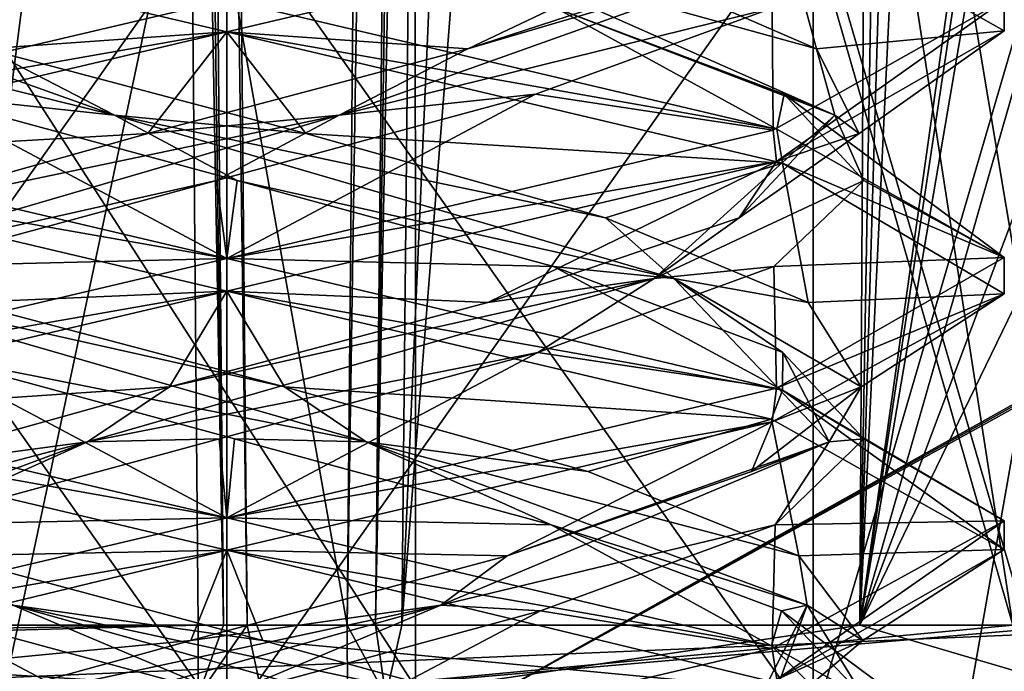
# Model space of a CAD drawing. Header units: millimetres. Extents: x -18.9 to 18.9, y -8.8 to 59.9.
# Tile 345 of 461: x -0.4 to 1.5, y 32.7 to 34. Entities that reach past the tile are written whole.
import ezdxf

# ---------------------------------------------------------------- set-up
doc = ezdxf.new("R2010")
doc.units = ezdxf.units.MM
doc.header["$LTSCALE"] = 65.185185
for name, color, linetype in [('1', 7, 'CONTINUOUS'), ('12', 7, 'CONTINUOUS'), ('1291', 7, 'CONTINUOUS'), ('1292', 7, 'CONTINUOUS'), ('1295', 7, 'CONTINUOUS'), ('1468', 7, 'CONTINUOUS'), ('1470', 7, 'CONTINUOUS'), ('1585', 7, 'CONTINUOUS'), ('1603', 7, 'CONTINUOUS'), ('3133', 7, 'CONTINUOUS'), ('3199', 7, 'CONTINUOUS'), ('3200', 7, 'CONTINUOUS'), ('3201', 7, 'CONTINUOUS'), ('3202', 7, 'CONTINUOUS'), ('3203', 7, 'CONTINUOUS'), ('3204', 7, 'CONTINUOUS'), ('3205', 7, 'CONTINUOUS'), ('3206', 7, 'CONTINUOUS'), ('3207', 7, 'CONTINUOUS'), ('3208', 7, 'CONTINUOUS'), ('3209', 7, 'CONTINUOUS'), ('3210', 7, 'CONTINUOUS'), ('3288', 7, 'CONTINUOUS'), ('461', 7, 'CONTINUOUS'), ('527', 7, 'CONTINUOUS'), ('532', 7, 'CONTINUOUS'), ('533', 7, 'CONTINUOUS'), ('544', 7, 'CONTINUOUS'), ('545', 7, 'CONTINUOUS'), ('554', 7, 'CONTINUOUS'), ('559', 7, 'CONTINUOUS'), ('565', 7, 'CONTINUOUS'), ('576', 7, 'CONTINUOUS'), ('577', 7, 'CONTINUOUS'), ('581', 7, 'CONTINUOUS'), ('609', 7, 'CONTINUOUS'), ('831', 7, 'CONTINUOUS')]:
    doc.layers.add(name, color=color, linetype=linetype)

msp = doc.modelspace()

# ---------------------------------------------------------------- linework, layer by layer
at = {"layer": '1', "color": 7, "linetype": 'Continuous'}
for points in [[(0.833, 43.5761, 17.38), (2.7607, 32.6, 17.1796), (4.4009, 43.8814, 16.8343), (0.833, 43.5761, 17.38)], [(-2.778, 43.6898, 17.1768), (-0.5737, 32.6, 17.3906), (0.833, 43.5761, 17.38), (-2.778, 43.6898, 17.1768)], [(-0.5737, 32.6, 17.3906), (2.7607, 32.6, 17.1796), (0.833, 43.5761, 17.38), (-0.5737, 32.6, 17.3906)]]:
    msp.add_3dface(points, dxfattribs=at)
at = {"layer": '12', "color": 7, "linetype": 'Continuous'}
for points in [[(0.8519, 44.5407, 12.6275), (1.2886, 44.8029, 12.7845), (0.3378, 32.793, 12.8193), (0.8519, 44.5407, 12.6275)], [(0.3378, 32.793, 12.8193), (1.2886, 44.8029, 12.7845), (1.2217, 32.793, 13.202), (0.3378, 32.793, 12.8193)], [(1.2217, 32.793, 13.202), (1.2886, 44.8029, 12.7845), (1.4323, 44.7651, 12.8261), (1.2217, 32.793, 13.202)], [(1.5764, 44.7309, 12.8607), (1.2217, 32.793, 13.202), (1.4323, 44.7651, 12.8261), (1.5764, 44.7309, 12.8607)], [(1.5719, 40.1309, 13.0238), (1.2217, 32.793, 13.202), (1.5764, 44.7309, 12.8607), (1.5719, 40.1309, 13.0238)], [(0.3914, 38.2158, 12.6303), (0.8519, 44.5407, 12.6275), (0.3378, 32.793, 12.8193), (0.3914, 38.2158, 12.6303)], [(1.5675, 35.2385, 13.197), (1.2217, 32.793, 13.202), (1.5719, 40.1309, 13.0238), (1.5675, 35.2385, 13.197)], [(1.5822, 35.1849, 13.2017), (1.2217, 32.793, 13.202), (1.5675, 35.2385, 13.197), (1.5822, 35.1849, 13.2017)], [(1.6216, 35.136, 13.2106), (1.2217, 32.793, 13.202), (1.5822, 35.1849, 13.2017), (1.6216, 35.136, 13.2106)], [(1.8642, 35.0323, 13.2487), (1.2217, 32.793, 13.202), (1.6216, 35.136, 13.2106), (1.8642, 35.0323, 13.2487)], [(2.0535, 35.0051, 13.2651), (1.2217, 32.793, 13.202), (1.8642, 35.0323, 13.2487), (2.0535, 35.0051, 13.2651)], [(2.2907, 34.9966, 13.2709), (1.2217, 32.793, 13.202), (2.0535, 35.0051, 13.2651), (2.2907, 34.9966, 13.2709)], [(2.4303, 32.793, 13.3441), (1.2217, 32.793, 13.202), (2.2907, 34.9966, 13.2709), (2.4303, 32.793, 13.3441)]]:
    msp.add_3dface(points, dxfattribs=at)
at = {"layer": '1291', "color": 7, "linetype": 'Continuous'}
for points in [[(0, 32.6, -14.9), (1.1314, 32.6, -14.4314), (0, 34.2, -14.9), (0, 32.6, -14.9)], [(0, 34.2, -14.9), (1.1314, 32.6, -14.4314), (1.1314, 34.2, -14.4314), (0, 34.2, -14.9)], [(1.1314, 32.6, -12.1686), (0, 32.6, -11.7), (1.1314, 34.2, -12.1686), (1.1314, 32.6, -12.1686)], [(1.1314, 34.2, -12.1686), (0, 32.6, -11.7), (0, 34.2, -11.7), (1.1314, 34.2, -12.1686)], [(1.1314, 32.6, -14.4314), (1.6, 32.6, -13.3), (1.1314, 34.2, -14.4314), (1.1314, 32.6, -14.4314)], [(1.6, 32.6, -13.3), (1.1314, 32.6, -12.1686), (1.6, 34.2, -13.3), (1.6, 32.6, -13.3)], [(1.1314, 34.2, -14.4314), (1.6, 32.6, -13.3), (1.6, 34.2, -13.3), (1.1314, 34.2, -14.4314)], [(1.6, 34.2, -13.3), (1.1314, 32.6, -12.1686), (1.1314, 34.2, -12.1686), (1.6, 34.2, -13.3)]]:
    msp.add_3dface(points, dxfattribs=at)
at = {"layer": '1292', "color": 7, "linetype": 'Continuous'}
for points in [[(-1.1314, 32.6, -14.4314), (0, 32.6, -14.9), (-1.1314, 34.2, -14.4314), (-1.1314, 32.6, -14.4314)], [(0, 32.6, -14.9), (0, 34.2, -14.9), (-1.1314, 34.2, -14.4314), (0, 32.6, -14.9)], [(0, 32.6, -11.7), (-1.1314, 32.6, -12.1686), (0, 34.2, -11.7), (0, 32.6, -11.7)], [(0, 34.2, -11.7), (-1.1314, 32.6, -12.1686), (-1.1314, 34.2, -12.1686), (0, 34.2, -11.7)]]:
    msp.add_3dface(points, dxfattribs=at)
at = {"layer": '1295', "color": 7, "linetype": 'Continuous'}
for points in [[(0.4113, 32.6, -17.3951), (-2.8716, 32.6, -17.1614), (-0.7486, 34.4, -17.3839), (0.4113, 32.6, -17.3951)], [(3.6275, 34.4, -17.0177), (0.4113, 32.6, -17.3951), (-0.7486, 34.4, -17.3839), (3.6275, 34.4, -17.0177)], [(3.6452, 34.3992, -17.0139), (0.4113, 32.6, -17.3951), (3.6275, 34.4, -17.0177), (3.6452, 34.3992, -17.0139)], [(3.6627, 34.3969, -17.0101), (0.4113, 32.6, -17.3951), (3.6452, 34.3992, -17.0139), (3.6627, 34.3969, -17.0101)], [(3.6764, 32.6, -17.0072), (0.4113, 32.6, -17.3951), (3.6627, 34.3969, -17.0101), (3.6764, 32.6, -17.0072)]]:
    msp.add_3dface(points, dxfattribs=at)
at = {"layer": '1468', "color": 7, "linetype": 'Continuous'}
for points in [[(0.3674, 26.5965, 12.831), (-1.7624, 34.4, 12.5771), (-1.8536, 26.5965, 12.7017), (0.3674, 26.5965, 12.831)], [(-1.7624, 34.4, 12.5771), (0.3674, 26.5965, 12.831), (-0.7037, 34.4, 12.6805), (-1.7624, 34.4, 12.5771)], [(0.3674, 26.5965, 12.831), (0.3635, 34.4, 12.6948), (-0.7037, 34.4, 12.6805), (0.3674, 26.5965, 12.831)]]:
    msp.add_3dface(points, dxfattribs=at)
at = {"layer": '1470', "color": 7, "linetype": 'Continuous'}
for points in [[(0.3635, 34.4, 12.6948), (0.3674, 26.5965, 12.831), (1.7404, 34.4, 12.6554), (0.3635, 34.4, 12.6948)], [(1.7404, 34.4, 12.6554), (0.3674, 26.5965, 12.831), (2.1679, 34.2568, 12.6456), (1.7404, 34.4, 12.6554)], [(0.3674, 26.5965, 12.831), (2.6492, 34.2035, 12.6328), (2.1679, 34.2568, 12.6456), (0.3674, 26.5965, 12.831)], [(3.0156, 26.5965, 12.7551), (3.0118, 34.2035, 12.6224), (0.3674, 26.5965, 12.831), (3.0156, 26.5965, 12.7551)], [(3.0118, 34.2035, 12.6224), (2.6492, 34.2035, 12.6328), (0.3674, 26.5965, 12.831), (3.0118, 34.2035, 12.6224)]]:
    msp.add_3dface(points, dxfattribs=at)
at = {"layer": '1585', "color": 7, "linetype": 'Continuous'}
for points in [[(2.05, 34.2851, 11.6876), (2.05, 24.4, 11.5151), (-2.05, 34.2851, 11.6876), (2.05, 34.2851, 11.6876)], [(2.05, 24.4, 11.5151), (-2.05, 24.4, 11.5151), (-2.05, 34.2851, 11.6876), (2.05, 24.4, 11.5151)]]:
    msp.add_3dface(points, dxfattribs=at)
at = {"layer": '1603', "color": 7, "linetype": 'Continuous'}
for points in [[(8.7, 26.207, -7.5683), (8.7, 34.207, -7.8476), (-8.7, 34.207, -7.8476), (8.7, 26.207, -7.5683)], [(8.7, 26.207, -7.5683), (-8.7, 34.207, -7.8476), (8.3357, 26.3664, -7.5738), (8.7, 26.207, -7.5683)], [(-8.7, 34.207, -7.8476), (-7.4112, 26.593, -7.5817), (7.4112, 26.593, -7.5817), (-8.7, 34.207, -7.8476)], [(8.3357, 26.3664, -7.5738), (-8.7, 34.207, -7.8476), (8.071, 26.4665, -7.5773), (8.3357, 26.3664, -7.5738)], [(8.071, 26.4665, -7.5773), (-8.7, 34.207, -7.8476), (8.007, 26.4875, -7.5781), (8.071, 26.4665, -7.5773)], [(8.007, 26.4875, -7.5781), (-8.7, 34.207, -7.8476), (7.4112, 26.593, -7.5817), (8.007, 26.4875, -7.5781)]]:
    msp.add_3dface(points, dxfattribs=at)
at = {"layer": '3133', "color": 7, "linetype": 'Continuous'}
for points in [[(0, 33.9375, -14.8), (-1.054, 34.1855, -14.3672), (0, 34, -14.8), (0, 33.9375, -14.8)], [(0, 33.9375, -11.8), (0, 34, -11.8), (-1.0554, 33.7516, -12.2341), (0, 33.9375, -11.8)], [(-1.0544, 33.6894, -12.2332), (0, 33.9375, -11.8), (-1.0554, 33.7516, -12.2341), (-1.0544, 33.6894, -12.2332)], [(0, 33.5, -14.8), (-1.0536, 33.6854, -14.3677), (-1.054, 33.748, -14.3672), (0, 33.5, -14.8)], [(0, 33.4375, -14.8), (-1.0536, 33.6854, -14.3677), (0, 33.5, -14.8), (0, 33.4375, -14.8)], [(0, 33.4375, -11.8), (0, 33.5, -11.8), (-1.0544, 33.2519, -12.2332), (0, 33.4375, -11.8)], [(-1.0583, 33.1882, -12.237), (0, 33.4375, -11.8), (-1.0544, 33.2519, -12.2332), (-1.0583, 33.1882, -12.237)], [(0, 33, -14.8), (-1.0743, 33.1916, -14.3469), (-1.0536, 33.2479, -14.3677), (0, 33, -14.8)], [(0, 32.9375, -14.8), (-1.0743, 33.1916, -14.3469), (0, 33, -14.8), (0, 32.9375, -14.8)], [(0, 32.9375, -11.8), (0, 33, -11.8), (-1.0583, 32.7507, -12.237), (0, 32.9375, -11.8)], [(-1.1511, 32.659, -12.3383), (0, 32.9375, -11.8), (-1.0583, 32.7507, -12.237), (-1.1511, 32.659, -12.3383)], [(0, 32.5, -14.8), (-1.0595, 32.6872, -14.3618), (-1.0743, 32.7541, -14.3469), (0, 32.5, -14.8)]]:
    msp.add_3dface(points, dxfattribs=at)
at = {"layer": '3199', "color": 7, "linetype": 'Continuous'}
for points in [[(1.0616, 33.7497, -14.3597), (0, 34, -14.8), (0.6352, 33.9834, -14.3526), (1.0616, 33.7497, -14.3597)], [(1.0755, 33.8172, -13.8956), (1.0616, 33.7497, -14.3597), (0.6352, 33.9834, -14.3526), (1.0755, 33.8172, -13.8956)], [(1.5, 33.5021, -13.31), (1.0616, 33.7497, -14.3597), (1.0755, 33.8172, -13.8956), (1.5, 33.5021, -13.31)], [(1.2292, 33.651, -13.2799), (1.5, 33.5021, -13.31), (1.0755, 33.8172, -13.8956), (1.2292, 33.651, -13.2799)], [(1.0554, 33.4848, -12.6695), (1.5, 33.5021, -13.31), (1.2292, 33.651, -13.2799), (1.0554, 33.4848, -12.6695)], [(1.0605, 33.25, -12.2392), (1.5, 33.5021, -13.31), (1.0554, 33.4848, -12.6695), (1.0605, 33.25, -12.2392)], [(0.6004, 33.3187, -12.2272), (1.0605, 33.25, -12.2392), (1.0554, 33.4848, -12.6695), (0.6004, 33.3187, -12.2272)], [(-0.0146, 33.1525, -12.0707), (0, 33, -11.8), (0.6004, 33.3187, -12.2272), (-0.0146, 33.1525, -12.0707)], [(0, 33, -11.8), (1.0605, 33.25, -12.2392), (0.6004, 33.3187, -12.2272), (0, 33, -11.8)], [(-0.6257, 32.9863, -12.2418), (0, 33, -11.8), (-0.0146, 33.1525, -12.0707), (-0.6257, 32.9863, -12.2418)], [(-1.0583, 32.7507, -12.237), (0, 33, -11.8), (-0.6257, 32.9863, -12.2418), (-1.0583, 32.7507, -12.237)]]:
    msp.add_3dface(points, dxfattribs=at)
at = {"layer": '3200', "color": 7, "linetype": 'Continuous'}
for points in [[(0.6352, 33.9834, -14.3526), (0.462, 34.0922, -14.4002), (1.1734, 33.7769, -13.517), (0.6352, 33.9834, -14.3526)], [(1.1734, 33.7769, -13.517), (0.462, 34.0922, -14.4002), (1.138, 33.9047, -13.765), (1.1734, 33.7769, -13.517)], [(1.138, 33.9047, -13.765), (0.462, 34.0922, -14.4002), (0.764, 34.0678, -14.2632), (1.138, 33.9047, -13.765)], [(1.0755, 33.8172, -13.8956), (0.6352, 33.9834, -14.3526), (1.1734, 33.7769, -13.517), (1.0755, 33.8172, -13.8956)], [(1.2199, 33.7417, -13.1475), (1.1734, 33.7769, -13.517), (1.138, 33.9047, -13.765), (1.2199, 33.7417, -13.1475)], [(1.2292, 33.651, -13.2799), (1.0755, 33.8172, -13.8956), (1.1734, 33.7769, -13.517), (1.2292, 33.651, -13.2799)], [(1.2292, 33.651, -13.2799), (1.1734, 33.7769, -13.517), (0.8249, 33.4617, -12.4377), (1.2292, 33.651, -13.2799)], [(0.8249, 33.4617, -12.4377), (1.1734, 33.7769, -13.517), (0.9885, 33.5786, -12.5691), (0.8249, 33.4617, -12.4377)], [(0.9885, 33.5786, -12.5691), (1.1734, 33.7769, -13.517), (1.2199, 33.7417, -13.1475), (0.9885, 33.5786, -12.5691)], [(1.0554, 33.4848, -12.6695), (1.2292, 33.651, -13.2799), (0.8249, 33.4617, -12.4377), (1.0554, 33.4848, -12.6695)], [(0.5034, 33.4155, -12.1784), (0.8249, 33.4617, -12.4377), (0.9885, 33.5786, -12.5691), (0.5034, 33.4155, -12.1784)], [(0.6004, 33.3187, -12.2272), (1.0554, 33.4848, -12.6695), (0.8249, 33.4617, -12.4377), (0.6004, 33.3187, -12.2272)], [(0.6004, 33.3187, -12.2272), (0.8249, 33.4617, -12.4377), (-0.2688, 33.1464, -12.1374), (0.6004, 33.3187, -12.2272)], [(-0.2688, 33.1464, -12.1374), (0.8249, 33.4617, -12.4377), (-0.111, 33.2525, -12.0757), (-0.2688, 33.1464, -12.1374)], [(-0.111, 33.2525, -12.0757), (0.8249, 33.4617, -12.4377), (0.5034, 33.4155, -12.1784), (-0.111, 33.2525, -12.0757)], [(-0.0146, 33.1525, -12.0707), (0.6004, 33.3187, -12.2272), (-0.2688, 33.1464, -12.1374), (-0.0146, 33.1525, -12.0707)], [(-0.6969, 33.0894, -12.2873), (-0.2688, 33.1464, -12.1374), (-0.111, 33.2525, -12.0757), (-0.6969, 33.0894, -12.2873)], [(-0.6257, 32.9863, -12.2418), (-0.2688, 33.1464, -12.1374), (-1.1196, 32.8312, -12.8872), (-0.6257, 32.9863, -12.2418)], [(-1.1196, 32.8312, -12.8872), (-0.2688, 33.1464, -12.1374), (-1.1039, 32.9263, -12.7589), (-1.1196, 32.8312, -12.8872)], [(-1.1039, 32.9263, -12.7589), (-0.2688, 33.1464, -12.1374), (-0.6969, 33.0894, -12.2873), (-1.1039, 32.9263, -12.7589)], [(-0.6257, 32.9863, -12.2418), (-0.0146, 33.1525, -12.0707), (-0.2688, 33.1464, -12.1374), (-0.6257, 32.9863, -12.2418)]]:
    msp.add_3dface(points, dxfattribs=at)
at = {"layer": '3201', "color": 7, "linetype": 'Continuous'}
for points in [[(1.138, 33.9047, -13.765), (0.764, 34.0678, -14.2632), (1.0616, 34.1872, -14.3597), (1.138, 33.9047, -13.765)], [(1.5, 33.9396, -13.31), (1.138, 33.9047, -13.765), (1.0616, 34.1872, -14.3597), (1.5, 33.9396, -13.31)], [(1.0605, 33.6875, -12.2392), (1.2199, 33.7417, -13.1475), (1.5, 33.9396, -13.31), (1.0605, 33.6875, -12.2392)], [(1.2199, 33.7417, -13.1475), (1.138, 33.9047, -13.765), (1.5, 33.9396, -13.31), (1.2199, 33.7417, -13.1475)], [(0.9885, 33.5786, -12.5691), (1.2199, 33.7417, -13.1475), (1.0605, 33.6875, -12.2392), (0.9885, 33.5786, -12.5691)], [(0, 33.4375, -11.8), (0.5034, 33.4155, -12.1784), (1.0605, 33.6875, -12.2392), (0, 33.4375, -11.8)], [(0.5034, 33.4155, -12.1784), (0.9885, 33.5786, -12.5691), (1.0605, 33.6875, -12.2392), (0.5034, 33.4155, -12.1784)], [(0, 33.4375, -11.8), (-1.0583, 33.1882, -12.237), (-0.111, 33.2525, -12.0757), (0, 33.4375, -11.8)], [(0, 33.4375, -11.8), (-0.111, 33.2525, -12.0757), (0.5034, 33.4155, -12.1784), (0, 33.4375, -11.8)], [(-1.0583, 33.1882, -12.237), (-0.6969, 33.0894, -12.2873), (-0.111, 33.2525, -12.0757), (-1.0583, 33.1882, -12.237)]]:
    msp.add_3dface(points, dxfattribs=at)
at = {"layer": '3202', "color": 7, "linetype": 'Continuous'}
for points in [[(1.5, 33.9994, -13.2974), (1.0526, 33.9834, -12.6648), (1.0544, 33.7481, -12.2331), (1.5, 33.9994, -13.2974)], [(1.0526, 33.9834, -12.6648), (0.5956, 33.8172, -12.2245), (1.0544, 33.7481, -12.2331), (1.0526, 33.9834, -12.6648)], [(-0.0201, 33.651, -12.0708), (0, 33.5, -11.8), (0.5956, 33.8172, -12.2245), (-0.0201, 33.651, -12.0708)], [(0.5956, 33.8172, -12.2245), (0, 33.5, -11.8), (1.0544, 33.7481, -12.2331), (0.5956, 33.8172, -12.2245)], [(-0.6305, 33.4848, -12.2446), (0, 33.5, -11.8), (-0.0201, 33.651, -12.0708), (-0.6305, 33.4848, -12.2446)], [(-1.0544, 33.2519, -12.2332), (0, 33.5, -11.8), (-0.6305, 33.4848, -12.2446), (-1.0544, 33.2519, -12.2332)], [(0, 32.5, -14.8), (-1.0743, 32.7541, -14.3469), (-0.6052, 32.8201, -14.3701), (0, 32.5, -14.8)], [(0.0091, 32.6539, -14.5293), (0, 32.5, -14.8), (-0.6052, 32.8201, -14.3701), (0.0091, 32.6539, -14.5293)]]:
    msp.add_3dface(points, dxfattribs=at)
at = {"layer": '3203', "color": 7, "linetype": 'Continuous'}
for points in [[(1.0526, 33.9834, -12.6648), (1.1002, 34.0922, -12.8379), (0.2169, 33.7769, -12.1266), (1.0526, 33.9834, -12.6648)], [(0.2169, 33.7769, -12.1266), (1.1002, 34.0922, -12.8379), (0.465, 33.9047, -12.162), (0.2169, 33.7769, -12.1266)], [(0.465, 33.9047, -12.162), (1.1002, 34.0922, -12.8379), (0.9632, 34.0678, -12.536), (0.465, 33.9047, -12.162)], [(0.5956, 33.8172, -12.2245), (1.0526, 33.9834, -12.6648), (0.2169, 33.7769, -12.1266), (0.5956, 33.8172, -12.2245)], [(-0.1525, 33.7417, -12.0801), (0.2169, 33.7769, -12.1266), (0.465, 33.9047, -12.162), (-0.1525, 33.7417, -12.0801)], [(-0.0201, 33.651, -12.0708), (0.5956, 33.8172, -12.2245), (0.2169, 33.7769, -12.1266), (-0.0201, 33.651, -12.0708)], [(-0.0201, 33.651, -12.0708), (0.2169, 33.7769, -12.1266), (-0.8623, 33.4617, -12.4752), (-0.0201, 33.651, -12.0708)], [(-0.8623, 33.4617, -12.4752), (0.2169, 33.7769, -12.1266), (-0.7309, 33.5786, -12.3115), (-0.8623, 33.4617, -12.4752)], [(-0.7309, 33.5786, -12.3115), (0.2169, 33.7769, -12.1266), (-0.1525, 33.7417, -12.0801), (-0.7309, 33.5786, -12.3115)], [(-0.6305, 33.4848, -12.2446), (-0.0201, 33.651, -12.0708), (-0.8623, 33.4617, -12.4752), (-0.6305, 33.4848, -12.2446)], [(0.0695, 32.7633, -14.5274), (-0.4127, 32.8312, -14.4196), (-0.5411, 32.9263, -14.4039), (0.0695, 32.7633, -14.5274)], [(0.0091, 32.6539, -14.5293), (-0.6052, 32.8201, -14.3701), (-0.4127, 32.8312, -14.4196), (0.0091, 32.6539, -14.5293)], [(0.0091, 32.6539, -14.5293), (-0.4127, 32.8312, -14.4196), (0.71, 32.5159, -14.2591), (0.0091, 32.6539, -14.5293)], [(0.71, 32.5159, -14.2591), (-0.4127, 32.8312, -14.4196), (0.6622, 32.6002, -14.3358), (0.71, 32.5159, -14.2591)], [(0.6622, 32.6002, -14.3358), (-0.4127, 32.8312, -14.4196), (0.0695, 32.7633, -14.5274), (0.6622, 32.6002, -14.3358)]]:
    msp.add_3dface(points, dxfattribs=at)
at = {"layer": '3204', "color": 7, "linetype": 'Continuous'}
for points in [[(0, 33.9375, -11.8), (0.465, 33.9047, -12.162), (1.0544, 34.1856, -12.2331), (0, 33.9375, -11.8)], [(0.465, 33.9047, -12.162), (0.9632, 34.0678, -12.536), (1.0544, 34.1856, -12.2331), (0.465, 33.9047, -12.162)], [(0, 33.9375, -11.8), (-1.0544, 33.6894, -12.2332), (-0.1525, 33.7417, -12.0801), (0, 33.9375, -11.8)], [(0, 33.9375, -11.8), (-0.1525, 33.7417, -12.0801), (0.465, 33.9047, -12.162), (0, 33.9375, -11.8)], [(-1.0544, 33.6894, -12.2332), (-0.7309, 33.5786, -12.3115), (-0.1525, 33.7417, -12.0801), (-1.0544, 33.6894, -12.2332)], [(-1.0743, 33.1916, -14.3469), (0, 32.9375, -14.8), (-0.5411, 32.9263, -14.4039), (-1.0743, 33.1916, -14.3469)], [(0, 32.9375, -14.8), (0.0695, 32.7633, -14.5274), (-0.5411, 32.9263, -14.4039), (0, 32.9375, -14.8)], [(0.0695, 32.7633, -14.5274), (0, 32.9375, -14.8), (1.1435, 32.6616, -14.2708), (0.0695, 32.7633, -14.5274)], [(0.6622, 32.6002, -14.3358), (0.0695, 32.7633, -14.5274), (1.1435, 32.6616, -14.2708), (0.6622, 32.6002, -14.3358)]]:
    msp.add_3dface(points, dxfattribs=at)
at = {"layer": '3205', "color": 7, "linetype": 'Continuous'}
for points in [[(-1.0554, 33.7516, -12.2341), (0, 34, -11.8), (-0.6352, 33.9834, -12.2474), (-1.0554, 33.7516, -12.2341)], [(0, 33, -14.8), (-1.0536, 33.2479, -14.3677), (-0.6004, 33.3187, -14.3728), (0, 33, -14.8)], [(0.0146, 33.1525, -14.5293), (0, 33, -14.8), (-0.6004, 33.3187, -14.3728), (0.0146, 33.1525, -14.5293)], [(0.6257, 32.9863, -14.3582), (0, 33, -14.8), (0.0146, 33.1525, -14.5293), (0.6257, 32.9863, -14.3582)], [(1.0513, 32.7528, -14.37), (0, 33, -14.8), (0.6257, 32.9863, -14.3582), (1.0513, 32.7528, -14.37)], [(1.0701, 32.8201, -13.9052), (1.0513, 32.7528, -14.37), (0.6257, 32.9863, -14.3582), (1.0701, 32.8201, -13.9052)], [(1.5, 32.5014, -13.3065), (1.0513, 32.7528, -14.37), (1.0701, 32.8201, -13.9052), (1.5, 32.5014, -13.3065)], [(1.2293, 32.6539, -13.2909), (1.5, 32.5014, -13.3065), (1.0701, 32.8201, -13.9052), (1.2293, 32.6539, -13.2909)]]:
    msp.add_3dface(points, dxfattribs=at)
at = {"layer": '3206', "color": 7, "linetype": 'Continuous'}
for points in [[(-0.6004, 33.3187, -14.3728), (-0.8249, 33.4617, -14.1623), (0.2688, 33.1464, -14.4626), (-0.6004, 33.3187, -14.3728)], [(0.2688, 33.1464, -14.4626), (-0.8249, 33.4617, -14.1623), (0.111, 33.2525, -14.5243), (0.2688, 33.1464, -14.4626)], [(0.111, 33.2525, -14.5243), (-0.8249, 33.4617, -14.1623), (-0.5034, 33.4155, -14.4216), (0.111, 33.2525, -14.5243)], [(0.0146, 33.1525, -14.5293), (-0.6004, 33.3187, -14.3728), (0.2688, 33.1464, -14.4626), (0.0146, 33.1525, -14.5293)], [(0.6969, 33.0894, -14.3127), (0.2688, 33.1464, -14.4626), (0.111, 33.2525, -14.5243), (0.6969, 33.0894, -14.3127)], [(0.6257, 32.9863, -14.3582), (0.0146, 33.1525, -14.5293), (0.2688, 33.1464, -14.4626), (0.6257, 32.9863, -14.3582)], [(0.6257, 32.9863, -14.3582), (0.2688, 33.1464, -14.4626), (1.1196, 32.8312, -13.7128), (0.6257, 32.9863, -14.3582)], [(1.1196, 32.8312, -13.7128), (0.2688, 33.1464, -14.4626), (1.1039, 32.9263, -13.8411), (1.1196, 32.8312, -13.7128)], [(1.1039, 32.9263, -13.8411), (0.2688, 33.1464, -14.4626), (0.6969, 33.0894, -14.3127), (1.1039, 32.9263, -13.8411)], [(1.0701, 32.8201, -13.9052), (0.6257, 32.9863, -14.3582), (1.1196, 32.8312, -13.7128), (1.0701, 32.8201, -13.9052)], [(1.2274, 32.7633, -13.2305), (1.1196, 32.8312, -13.7128), (1.1039, 32.9263, -13.8411), (1.2274, 32.7633, -13.2305)], [(1.2293, 32.6539, -13.2909), (1.1196, 32.8312, -13.7128), (0.9591, 32.5159, -12.5901), (1.2293, 32.6539, -13.2909)], [(0.9591, 32.5159, -12.5901), (1.1196, 32.8312, -13.7128), (1.0358, 32.6002, -12.6378), (0.9591, 32.5159, -12.5901)], [(1.0358, 32.6002, -12.6378), (1.1196, 32.8312, -13.7128), (1.2274, 32.7633, -13.2305), (1.0358, 32.6002, -12.6378)], [(1.2293, 32.6539, -13.2909), (1.0701, 32.8201, -13.9052), (1.1196, 32.8312, -13.7128), (1.2293, 32.6539, -13.2909)]]:
    msp.add_3dface(points, dxfattribs=at)
at = {"layer": '3207', "color": 7, "linetype": 'Continuous'}
for points in [[(-1.0536, 33.6854, -14.3677), (0, 33.4375, -14.8), (-0.5034, 33.4155, -14.4216), (-1.0536, 33.6854, -14.3677)], [(0, 33.4375, -14.8), (0.111, 33.2525, -14.5243), (-0.5034, 33.4155, -14.4216), (0, 33.4375, -14.8)], [(0.111, 33.2525, -14.5243), (0, 33.4375, -14.8), (1.0513, 33.1903, -14.37), (0.111, 33.2525, -14.5243)], [(0.6969, 33.0894, -14.3127), (0.111, 33.2525, -14.5243), (1.0513, 33.1903, -14.37), (0.6969, 33.0894, -14.3127)], [(1.1039, 32.9263, -13.8411), (0.6969, 33.0894, -14.3127), (1.0513, 33.1903, -14.37), (1.1039, 32.9263, -13.8411)], [(1.5, 32.9389, -13.3065), (1.1039, 32.9263, -13.8411), (1.0513, 33.1903, -14.37), (1.5, 32.9389, -13.3065)], [(1.0611, 32.6876, -12.2398), (1.2274, 32.7633, -13.2305), (1.5, 32.9389, -13.3065), (1.0611, 32.6876, -12.2398)], [(1.2274, 32.7633, -13.2305), (1.1039, 32.9263, -13.8411), (1.5, 32.9389, -13.3065), (1.2274, 32.7633, -13.2305)], [(1.0358, 32.6002, -12.6378), (1.2274, 32.7633, -13.2305), (1.0611, 32.6876, -12.2398), (1.0358, 32.6002, -12.6378)]]:
    msp.add_3dface(points, dxfattribs=at)
at = {"layer": '3208', "color": 7, "linetype": 'Continuous'}
for points in [[(0, 33.5, -14.8), (-1.054, 33.748, -14.3672), (-0.5956, 33.8172, -14.3755), (0, 33.5, -14.8)], [(0.0201, 33.651, -14.5292), (0, 33.5, -14.8), (-0.5956, 33.8172, -14.3755), (0.0201, 33.651, -14.5292)], [(0.6305, 33.4848, -14.3554), (0, 33.5, -14.8), (0.0201, 33.651, -14.5292), (0.6305, 33.4848, -14.3554)], [(1.0725, 33.2464, -14.3486), (0, 33.5, -14.8), (0.6305, 33.4848, -14.3554), (1.0725, 33.2464, -14.3486)], [(1.0728, 33.3187, -13.9004), (1.0725, 33.2464, -14.3486), (0.6305, 33.4848, -14.3554), (1.0728, 33.3187, -13.9004)], [(1.2293, 33.1525, -13.2854), (1.0725, 33.2464, -14.3486), (1.0728, 33.3187, -13.9004), (1.2293, 33.1525, -13.2854)], [(1.4998, 32.9943, -13.2733), (1.0725, 33.2464, -14.3486), (1.2293, 33.1525, -13.2854), (1.4998, 32.9943, -13.2733)], [(1.0582, 32.9863, -12.6743), (1.4998, 32.9943, -13.2733), (1.2293, 33.1525, -13.2854), (1.0582, 32.9863, -12.6743)], [(0.6052, 32.8201, -12.2299), (1.052, 32.7474, -12.2307), (1.0582, 32.9863, -12.6743), (0.6052, 32.8201, -12.2299)], [(1.052, 32.7474, -12.2307), (1.4998, 32.9943, -13.2733), (1.0582, 32.9863, -12.6743), (1.052, 32.7474, -12.2307)], [(-0.0091, 32.6539, -12.0707), (0, 32.5, -11.8), (0.6052, 32.8201, -12.2299), (-0.0091, 32.6539, -12.0707)], [(0, 32.5, -11.8), (1.052, 32.7474, -12.2307), (0.6052, 32.8201, -12.2299), (0, 32.5, -11.8)]]:
    msp.add_3dface(points, dxfattribs=at)
at = {"layer": '3209', "color": 7, "linetype": 'Continuous'}
for points in [[(-1.0526, 33.9834, -13.9352), (-1.1002, 34.0922, -13.7621), (-0.2169, 33.7769, -14.4734), (-1.0526, 33.9834, -13.9352)], [(-0.2169, 33.7769, -14.4734), (-1.1002, 34.0922, -13.7621), (-0.465, 33.9047, -14.438), (-0.2169, 33.7769, -14.4734)], [(-0.5956, 33.8172, -14.3755), (-1.0526, 33.9834, -13.9352), (-0.2169, 33.7769, -14.4734), (-0.5956, 33.8172, -14.3755)], [(0.1525, 33.7417, -14.5199), (-0.2169, 33.7769, -14.4734), (-0.465, 33.9047, -14.438), (0.1525, 33.7417, -14.5199)], [(0.0201, 33.651, -14.5292), (-0.5956, 33.8172, -14.3755), (-0.2169, 33.7769, -14.4734), (0.0201, 33.651, -14.5292)], [(0.0201, 33.651, -14.5292), (-0.2169, 33.7769, -14.4734), (0.8623, 33.4617, -14.1248), (0.0201, 33.651, -14.5292)], [(0.8623, 33.4617, -14.1248), (-0.2169, 33.7769, -14.4734), (0.7309, 33.5786, -14.2885), (0.8623, 33.4617, -14.1248)], [(0.7309, 33.5786, -14.2885), (-0.2169, 33.7769, -14.4734), (0.1525, 33.7417, -14.5199), (0.7309, 33.5786, -14.2885)], [(0.6305, 33.4848, -14.3554), (0.0201, 33.651, -14.5292), (0.8623, 33.4617, -14.1248), (0.6305, 33.4848, -14.3554)], [(1.1216, 33.4155, -13.8034), (0.8623, 33.4617, -14.1248), (0.7309, 33.5786, -14.2885), (1.1216, 33.4155, -13.8034)], [(1.0728, 33.3187, -13.9004), (0.6305, 33.4848, -14.3554), (0.8623, 33.4617, -14.1248), (1.0728, 33.3187, -13.9004)], [(1.0728, 33.3187, -13.9004), (0.8623, 33.4617, -14.1248), (1.1626, 33.1464, -13.0312), (1.0728, 33.3187, -13.9004)], [(1.1626, 33.1464, -13.0312), (0.8623, 33.4617, -14.1248), (1.2243, 33.2525, -13.189), (1.1626, 33.1464, -13.0312)], [(1.2243, 33.2525, -13.189), (0.8623, 33.4617, -14.1248), (1.1216, 33.4155, -13.8034), (1.2243, 33.2525, -13.189)], [(1.2293, 33.1525, -13.2854), (1.0728, 33.3187, -13.9004), (1.1626, 33.1464, -13.0312), (1.2293, 33.1525, -13.2854)], [(1.0127, 33.0894, -12.6031), (1.1626, 33.1464, -13.0312), (1.2243, 33.2525, -13.189), (1.0127, 33.0894, -12.6031)], [(1.0582, 32.9863, -12.6743), (1.1626, 33.1464, -13.0312), (0.4127, 32.8312, -12.1804), (1.0582, 32.9863, -12.6743)], [(0.4127, 32.8312, -12.1804), (1.1626, 33.1464, -13.0312), (0.5411, 32.9263, -12.1961), (0.4127, 32.8312, -12.1804)], [(0.5411, 32.9263, -12.1961), (1.1626, 33.1464, -13.0312), (1.0127, 33.0894, -12.6031), (0.5411, 32.9263, -12.1961)], [(1.0582, 32.9863, -12.6743), (1.2293, 33.1525, -13.2854), (1.1626, 33.1464, -13.0312), (1.0582, 32.9863, -12.6743)], [(0.6052, 32.8201, -12.2299), (1.0582, 32.9863, -12.6743), (0.4127, 32.8312, -12.1804), (0.6052, 32.8201, -12.2299)], [(-0.0695, 32.7633, -12.0726), (0.4127, 32.8312, -12.1804), (0.5411, 32.9263, -12.1961), (-0.0695, 32.7633, -12.0726)], [(-0.0091, 32.6539, -12.0707), (0.4127, 32.8312, -12.1804), (-0.71, 32.5159, -12.3409), (-0.0091, 32.6539, -12.0707)], [(-0.71, 32.5159, -12.3409), (0.4127, 32.8312, -12.1804), (-0.6622, 32.6002, -12.2642), (-0.71, 32.5159, -12.3409)], [(-0.6622, 32.6002, -12.2642), (0.4127, 32.8312, -12.1804), (-0.0695, 32.7633, -12.0726), (-0.6622, 32.6002, -12.2642)], [(-0.0091, 32.6539, -12.0707), (0.6052, 32.8201, -12.2299), (0.4127, 32.8312, -12.1804), (-0.0091, 32.6539, -12.0707)]]:
    msp.add_3dface(points, dxfattribs=at)
at = {"layer": '3210', "color": 7, "linetype": 'Continuous'}
for points in [[(-1.054, 34.1855, -14.3672), (0, 33.9375, -14.8), (-0.465, 33.9047, -14.438), (-1.054, 34.1855, -14.3672)], [(0, 33.9375, -14.8), (0.1525, 33.7417, -14.5199), (-0.465, 33.9047, -14.438), (0, 33.9375, -14.8)], [(0.1525, 33.7417, -14.5199), (0, 33.9375, -14.8), (1.0725, 33.6839, -14.3486), (0.1525, 33.7417, -14.5199)], [(0.7309, 33.5786, -14.2885), (0.1525, 33.7417, -14.5199), (1.0725, 33.6839, -14.3486), (0.7309, 33.5786, -14.2885)], [(1.1216, 33.4155, -13.8034), (0.7309, 33.5786, -14.2885), (1.0725, 33.6839, -14.3486), (1.1216, 33.4155, -13.8034)], [(1.4998, 33.4318, -13.2733), (1.1216, 33.4155, -13.8034), (1.0725, 33.6839, -14.3486), (1.4998, 33.4318, -13.2733)], [(1.052, 33.1849, -12.2307), (1.2243, 33.2525, -13.189), (1.4998, 33.4318, -13.2733), (1.052, 33.1849, -12.2307)], [(1.2243, 33.2525, -13.189), (1.1216, 33.4155, -13.8034), (1.4998, 33.4318, -13.2733), (1.2243, 33.2525, -13.189)], [(1.0127, 33.0894, -12.6031), (1.2243, 33.2525, -13.189), (1.052, 33.1849, -12.2307), (1.0127, 33.0894, -12.6031)], [(0, 32.9375, -11.8), (0.5411, 32.9263, -12.1961), (1.052, 33.1849, -12.2307), (0, 32.9375, -11.8)], [(0.5411, 32.9263, -12.1961), (1.0127, 33.0894, -12.6031), (1.052, 33.1849, -12.2307), (0.5411, 32.9263, -12.1961)], [(0, 32.9375, -11.8), (-1.1511, 32.659, -12.3383), (-0.0695, 32.7633, -12.0726), (0, 32.9375, -11.8)], [(0, 32.9375, -11.8), (-0.0695, 32.7633, -12.0726), (0.5411, 32.9263, -12.1961), (0, 32.9375, -11.8)], [(-1.1511, 32.659, -12.3383), (-0.6622, 32.6002, -12.2642), (-0.0695, 32.7633, -12.0726), (-1.1511, 32.659, -12.3383)]]:
    msp.add_3dface(points, dxfattribs=at)
at = {"layer": '3288', "color": 7, "linetype": 'Continuous'}
for points in [[(0, 34, -11.8), (0, 33.9375, -11.8), (1.0544, 34.1856, -12.2331), (0, 34, -11.8)], [(1.5, 33.9396, -13.31), (1.0616, 34.1872, -14.3597), (1.5, 33.9994, -13.2974), (1.5, 33.9396, -13.31)], [(0, 33.9375, -14.8), (0, 34, -14.8), (1.0616, 33.7497, -14.3597), (0, 33.9375, -14.8)], [(1.0605, 33.6875, -12.2392), (1.5, 33.9994, -13.2974), (1.0544, 33.7481, -12.2331), (1.0605, 33.6875, -12.2392)], [(1.0605, 33.6875, -12.2392), (1.5, 33.9396, -13.31), (1.5, 33.9994, -13.2974), (1.0605, 33.6875, -12.2392)], [(0, 33.9375, -14.8), (1.0616, 33.7497, -14.3597), (1.0725, 33.6839, -14.3486), (0, 33.9375, -14.8)], [(0, 33.5, -11.8), (1.0605, 33.6875, -12.2392), (1.0544, 33.7481, -12.2331), (0, 33.5, -11.8)], [(1.0616, 33.7497, -14.3597), (1.5, 33.5021, -13.31), (1.0725, 33.6839, -14.3486), (1.0616, 33.7497, -14.3597)], [(0, 33.5, -11.8), (0, 33.4375, -11.8), (1.0605, 33.6875, -12.2392), (0, 33.5, -11.8)], [(1.5, 33.5021, -13.31), (1.4998, 33.4318, -13.2733), (1.0725, 33.6839, -14.3486), (1.5, 33.5021, -13.31)], [(0, 33.4375, -14.8), (0, 33.5, -14.8), (1.0725, 33.2464, -14.3486), (0, 33.4375, -14.8)], [(1.5, 33.5021, -13.31), (1.0605, 33.25, -12.2392), (1.4998, 33.4318, -13.2733), (1.5, 33.5021, -13.31)], [(1.0513, 33.1903, -14.37), (0, 33.4375, -14.8), (1.0725, 33.2464, -14.3486), (1.0513, 33.1903, -14.37)], [(1.0605, 33.25, -12.2392), (1.052, 33.1849, -12.2307), (1.4998, 33.4318, -13.2733), (1.0605, 33.25, -12.2392)], [(1.0605, 33.25, -12.2392), (0, 33, -11.8), (1.052, 33.1849, -12.2307), (1.0605, 33.25, -12.2392)], [(1.5, 32.9389, -13.3065), (1.0513, 33.1903, -14.37), (1.0725, 33.2464, -14.3486), (1.5, 32.9389, -13.3065)], [(1.5, 32.9389, -13.3065), (1.0725, 33.2464, -14.3486), (1.4998, 32.9943, -13.2733), (1.5, 32.9389, -13.3065)], [(0, 33, -11.8), (0, 32.9375, -11.8), (1.052, 33.1849, -12.2307), (0, 33, -11.8)], [(0, 32.9375, -14.8), (0, 33, -14.8), (1.0513, 32.7528, -14.37), (0, 32.9375, -14.8)], [(1.0611, 32.6876, -12.2398), (1.4998, 32.9943, -13.2733), (1.052, 32.7474, -12.2307), (1.0611, 32.6876, -12.2398)], [(1.0611, 32.6876, -12.2398), (1.5, 32.9389, -13.3065), (1.4998, 32.9943, -13.2733), (1.0611, 32.6876, -12.2398)], [(1.1435, 32.6616, -14.2708), (0, 32.9375, -14.8), (1.0513, 32.7528, -14.37), (1.1435, 32.6616, -14.2708)], [(0, 32.5, -11.8), (1.0611, 32.6876, -12.2398), (1.052, 32.7474, -12.2307), (0, 32.5, -11.8)], [(1.1435, 32.6616, -14.2708), (1.0513, 32.7528, -14.37), (1.5, 32.5014, -13.3065), (1.1435, 32.6616, -14.2708)]]:
    msp.add_3dface(points, dxfattribs=at)
at = {"layer": '461', "color": 7, "linetype": 'Continuous'}
for points in [[(1.9005, 41.6662, 16.1218), (-3.3885, 32.793, 16.1925), (-2.9717, 41.786, 15.9548), (1.9005, 41.6662, 16.1218)], [(1.9691, 32.793, 16.4257), (-3.3885, 32.793, 16.1925), (1.9005, 41.6662, 16.1218), (1.9691, 32.793, 16.4257)]]:
    msp.add_3dface(points, dxfattribs=at)
at = {"layer": '527', "color": 7, "linetype": 'Continuous'}
for points in [[(-1.9546, 32.793, 12.6431), (-1.7834, 44.1349, 12.2682), (0.2319, 32.793, 12.7912), (-1.9546, 32.793, 12.6431)], [(0.2319, 32.793, 12.7912), (-1.7834, 44.1349, 12.2682), (0.2817, 38.1733, 12.6022), (0.2319, 32.793, 12.7912)]]:
    msp.add_3dface(points, dxfattribs=at)
at = {"layer": '532', "color": 7, "linetype": 'Continuous'}
for points in [[(-2.9157, 43.1315, 13.7112), (-2.7348, 32.793, 13.3801), (-0.1435, 42.9114, 14.0093), (-2.9157, 43.1315, 13.7112)], [(-0.1435, 42.9114, 14.0093), (-2.7348, 32.793, 13.3801), (-0.1018, 38.098, 13.8416), (-0.1435, 42.9114, 14.0093)], [(-2.7348, 32.793, 13.3801), (-0.0554, 32.793, 13.6566), (-0.1018, 38.098, 13.8416), (-2.7348, 32.793, 13.3801)]]:
    msp.add_3dface(points, dxfattribs=at)
at = {"layer": '533', "color": 7, "linetype": 'Continuous'}
for points in [[(1.517, 32.793, 14.1852), (1.6392, 32.793, 14.2033), (-0.0531, 42.9114, 14.032), (1.517, 32.793, 14.1852)], [(-0.0531, 42.9114, 14.032), (1.6392, 32.793, 14.2033), (1.6181, 42.5247, 14.5433), (-0.0531, 42.9114, 14.032)], [(-0.0095, 38.098, 13.865), (1.517, 32.793, 14.1852), (-0.0531, 42.9114, 14.032), (-0.0095, 38.098, 13.865)], [(0.0392, 32.793, 13.6809), (1.517, 32.793, 14.1852), (-0.0095, 38.098, 13.865), (0.0392, 32.793, 13.6809)]]:
    msp.add_3dface(points, dxfattribs=at)
at = {"layer": '544', "color": 7, "linetype": 'Continuous'}
for points in [[(-0.0554, 32.793, 13.6566), (-2.7348, 32.793, 13.3801), (-5.0804, 32.7197, 12.6586), (-0.0554, 32.793, 13.6566)], [(-5.0643, 32.6571, 12.6184), (-0.0554, 32.793, 13.6566), (-5.0804, 32.7197, 12.6586), (-5.0643, 32.6571, 12.6184)], [(-0.0551, 32.6561, 13.5957), (-0.0554, 32.793, 13.6566), (-5.0643, 32.6571, 12.6184), (-0.0551, 32.6561, 13.5957)]]:
    msp.add_3dface(points, dxfattribs=at)
at = {"layer": '545', "color": 7, "linetype": 'Continuous'}
for points in [[(-0.1435, 42.9114, 14.0093), (-0.0066, 32.7928, 13.6629), (-0.0969, 42.9117, 14.0153), (-0.1435, 42.9114, 14.0093)], [(-0.1435, 42.9114, 14.0093), (-0.1018, 38.098, 13.8416), (-0.0066, 32.7928, 13.6629), (-0.1435, 42.9114, 14.0093)], [(0.0392, 32.793, 13.6809), (-0.0095, 38.098, 13.865), (-0.0969, 42.9117, 14.0153), (0.0392, 32.793, 13.6809)], [(-0.0066, 32.7928, 13.6629), (0.0392, 32.793, 13.6809), (-0.0969, 42.9117, 14.0153), (-0.0066, 32.7928, 13.6629)], [(-0.1018, 38.098, 13.8416), (-0.0554, 32.793, 13.6566), (-0.0066, 32.7928, 13.6629), (-0.1018, 38.098, 13.8416)]]:
    msp.add_3dface(points, dxfattribs=at)
at = {"layer": '554', "color": 7, "linetype": 'Continuous'}
for points in [[(-3.3885, 32.793, 16.1925), (1.9691, 32.793, 16.4257), (-1.2615, 32.6561, 16.5562), (-3.3885, 32.793, 16.1925)], [(1.9691, 32.793, 16.4257), (3.045, 32.6561, 16.3226), (-1.2615, 32.6561, 16.5562), (1.9691, 32.793, 16.4257)]]:
    msp.add_3dface(points, dxfattribs=at)
at = {"layer": '559', "color": 7, "linetype": 'Continuous'}
for points in [[(1.517, 32.793, 14.1852), (0.0392, 32.793, 13.6809), (0.0683, 32.6561, 13.6273), (1.517, 32.793, 14.1852)], [(1.6392, 32.793, 14.2033), (1.517, 32.793, 14.1852), (0.0683, 32.6561, 13.6273), (1.6392, 32.793, 14.2033)], [(1.6484, 32.6561, 14.143), (1.6392, 32.793, 14.2033), (0.0683, 32.6561, 13.6273), (1.6484, 32.6561, 14.143)]]:
    msp.add_3dface(points, dxfattribs=at)
at = {"layer": '565', "color": 7, "linetype": 'Continuous'}
for points in [[(-0.0554, 32.793, 13.6566), (-0.0551, 32.6561, 13.5957), (-0.0066, 32.7928, 13.6629), (-0.0554, 32.793, 13.6566)], [(-0.0551, 32.6561, 13.5957), (0.0392, 32.793, 13.6809), (-0.0066, 32.7928, 13.6629), (-0.0551, 32.6561, 13.5957)], [(0.0392, 32.793, 13.6809), (-0.0551, 32.6561, 13.5957), (0.0683, 32.6561, 13.6273), (0.0392, 32.793, 13.6809)]]:
    msp.add_3dface(points, dxfattribs=at)
at = {"layer": '576', "color": 7, "linetype": 'Continuous'}
for points in [[(0.3378, 32.793, 12.8193), (1.2217, 32.793, 13.202), (0.3066, 32.6561, 12.8717), (0.3378, 32.793, 12.8193)], [(1.2217, 32.793, 13.202), (1.6843, 32.6561, 13.3656), (0.3066, 32.6561, 12.8717), (1.2217, 32.793, 13.202)], [(1.2217, 32.793, 13.202), (2.4303, 32.793, 13.3441), (1.6843, 32.6561, 13.3656), (1.2217, 32.793, 13.202)]]:
    msp.add_3dface(points, dxfattribs=at)
at = {"layer": '577', "color": 7, "linetype": 'Continuous'}
for points in [[(-4.215, 32.793, 12.079), (0.233, 32.6563, 12.8519), (-4.2351, 32.6561, 12.1365), (-4.215, 32.793, 12.079)], [(-4.215, 32.793, 12.079), (-1.9546, 32.793, 12.6431), (0.233, 32.6563, 12.8519), (-4.215, 32.793, 12.079)], [(-1.9546, 32.793, 12.6431), (0.2319, 32.793, 12.7912), (0.233, 32.6563, 12.8519), (-1.9546, 32.793, 12.6431)]]:
    msp.add_3dface(points, dxfattribs=at)
at = {"layer": '581', "color": 7, "linetype": 'Continuous'}
for points in [[(0.4523, 44.2315, 12.4206), (0.3914, 38.2158, 12.6303), (0.2868, 32.7927, 12.7978), (0.4523, 44.2315, 12.4206)], [(0.4053, 44.1671, 12.401), (0.4523, 44.2315, 12.4206), (0.2868, 32.7927, 12.7978), (0.4053, 44.1671, 12.401)], [(0.2319, 32.793, 12.7912), (0.2817, 38.1733, 12.6022), (0.4053, 44.1671, 12.401), (0.2319, 32.793, 12.7912)], [(0.2319, 32.793, 12.7912), (0.4053, 44.1671, 12.401), (0.2868, 32.7927, 12.7978), (0.2319, 32.793, 12.7912)], [(0.3914, 38.2158, 12.6303), (0.3378, 32.793, 12.8193), (0.2868, 32.7927, 12.7978), (0.3914, 38.2158, 12.6303)]]:
    msp.add_3dface(points, dxfattribs=at)
at = {"layer": '609', "color": 7, "linetype": 'Continuous'}
for points in [[(0.2319, 32.793, 12.7912), (0.3066, 32.6561, 12.8717), (0.233, 32.6563, 12.8519), (0.2319, 32.793, 12.7912)], [(0.3066, 32.6561, 12.8717), (0.2319, 32.793, 12.7912), (0.2868, 32.7927, 12.7978), (0.3066, 32.6561, 12.8717)], [(0.3378, 32.793, 12.8193), (0.3066, 32.6561, 12.8717), (0.2868, 32.7927, 12.7978), (0.3378, 32.793, 12.8193)]]:
    msp.add_3dface(points, dxfattribs=at)
at = {"layer": '831', "color": 7, "linetype": 'Continuous'}
for points in [[(4.8703, 32.6, -16.4961), (0.6904, 50.9107, -17.1861), (3.8491, 34.207, -16.7638), (4.8703, 32.6, -16.4961)], [(5.6345, 32.6, -16.2509), (0.6904, 50.9107, -17.1861), (4.8703, 32.6, -16.4961), (5.6345, 32.6, -16.2509)], [(5.6345, 50.9107, -16.2509), (0.6904, 50.9107, -17.1861), (5.6345, 32.6, -16.2509), (5.6345, 50.9107, -16.2509)], [(1.8942, 43.6248, 17.0954), (-0.4444, 32.6, 17.1943), (-2.7801, 43.6932, 16.9738), (1.8942, 43.6248, 17.0954)], [(2.8759, 32.6, 16.9579), (-0.4444, 32.6, 17.1943), (1.8942, 43.6248, 17.0954), (2.8759, 32.6, 16.9579)]]:
    msp.add_3dface(points, dxfattribs=at)

doc.saveas('drawing.dxf')
